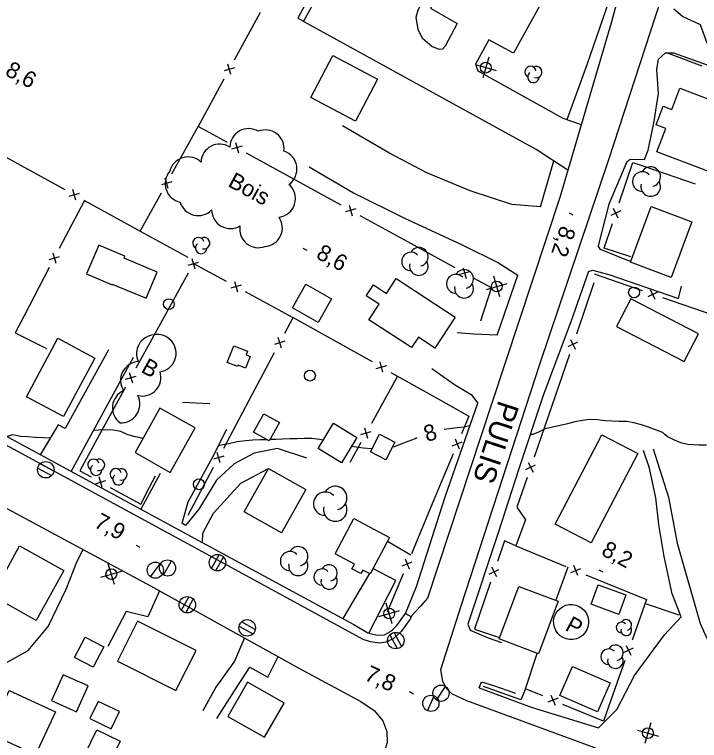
# Model space of a CAD drawing. Extents: x 219136 to 222520, y 5421589 to 5424530.
# Drawn here: x 221256.8 to 221383.2, y 5423003.9 to 5423137.9 of the extents above; entities that cross this region are included whole.
import ezdxf

# ---------------------------------------------------------------- set-up
doc = ezdxf.new("R2010")
doc.units = 0
for name, color, linetype in [('Level 19', 7, 'Continuous'), ('Level 2', 7, 'Continuous'), ('Level 21', 7, 'Continuous'), ('Level 22', 7, 'Continuous'), ('Level 3', 7, 'Continuous'), ('Level 31', 7, 'Continuous'), ('Level 36', 7, 'Continuous'), ('Level 37', 7, 'Continuous'), ('Level 38', 7, 'Continuous'), ('Level 44', 7, 'Continuous'), ('Level 52', 7, 'Continuous')]:
    doc.layers.add(name, color=color, linetype=linetype)

msp = doc.modelspace()

# ---------------------------------------------------------------- linework, layer by layer
at = {"layer": 'Level 19'}
for points in [[(221387.39, 5423131.7), (221384.61, 5423132.61), (221383.4, 5423136.01), (221380.08, 5423137.52), (221378.42, 5423138.9)], [(221369.75, 5423110.68), (221370.38, 5423111.19), (221373.02, 5423111.11), (221373.69, 5423112.84), (221374.77, 5423117.85), (221375.65, 5423123.34), (221375.32, 5423127.75), (221375.65, 5423129.67), (221376.92, 5423130.85), (221378.37, 5423130.83), (221387.2, 5423127.7)], [(221353.85, 5423102.38), (221348.53, 5423102.84), (221340.88, 5423105.34), (221332.84, 5423108.69), (221325.84, 5423112.36), (221317.31, 5423117.32)], [(221311.13, 5423109.81), (221319.33, 5423104.98), (221328.61, 5423100.38), (221339.37, 5423095.38), (221346.11, 5423092.06), (221349.68, 5423089.8)], [(221370.41, 5423092.32), (221364.94, 5423094.5), (221364.47, 5423095.19)], [(221362.73, 5423090.44), (221363.46, 5423090.73), (221366.46, 5423089.9), (221379.29, 5423085.49), (221379.87, 5423087.78)], [(221345.82, 5423078.71), (221341.46, 5423078.88), (221338.48, 5423079.14)], [(221274.07, 5423075.99), (221266.12, 5423061.5), (221264.81, 5423062.18), (221261.46, 5423056.65)], [(221267.23, 5423053.52), (221278.71, 5423074.68)], [(221333.77, 5423072.56), (221337.99, 5423069.62), (221341.02, 5423067.73), (221342.28, 5423066.17)], [(221310.72, 5423055.98), (221305.31, 5423057.79), (221301.01, 5423056.96), (221297.31, 5423054.94), (221294.02, 5423051.93), (221290.8, 5423046.61), (221288.32, 5423043.57), (221287.7, 5423044.01), (221288.79, 5423047.94), (221293.37, 5423056.24), (221295.94, 5423061.38)], [(221374.63, 5423057.76), (221377.47, 5423048.81), (221379.07, 5423040.33), (221383.31, 5423025.51), (221385.81, 5423019.94), (221387.34, 5423017.36), (221389.95, 5423017.95), (221391.54, 5423014.13), (221389.62, 5423013.08), (221391.7, 5423010.61), (221396.89, 5423008.64), (221399.9, 5423007.3), (221400.97, 5423007.84), (221403.02, 5423012.47)], [(221364.57, 5423006.23), (221367.94, 5423009.61), (221371.22, 5423015.88), (221376.74, 5423023.38), (221379.79, 5423026.71), (221378.16, 5423030.99), (221376.66, 5423037.83), (221375.68, 5423043.78), (221375.15, 5423048.68), (221373.93, 5423054.17), (221372.85, 5423057.45)], [(221291.43, 5423040.38), (221291.43, 5423040.39), (221291.48, 5423042.14), (221293.45, 5423045.84), (221298.53, 5423051.42), (221303.64, 5423054.08)], [(221280.06, 5423046.55), (221283.68, 5423053.22)], [(221236.98, 5423014.53), (221240.64, 5423015.2), (221246.23, 5423017.14), (221250.58, 5423016.55), (221254.96, 5423018.09), (221259.29, 5423020.48), (221262.99, 5423024.95), (221266.28, 5423031.84), (221268.31, 5423036.98), (221269.44, 5423039.13)], [(221322.13, 5423023.72), (221327.16, 5423033.41), (221322.9, 5423035.62)], [(221322.26, 5423034.71), (221317.38, 5423026.39)], [(221283.54, 5423031.53), (221281.38, 5423026.74), (221277.37, 5423027.69), (221273.98, 5423021.23)], [(221340.43, 5423025.39), (221340.86, 5423024.25), (221344.19, 5423022.86), (221346.67, 5423022.01)], [(221299.22, 5423022.84), (221297.37, 5423018.55), (221293.9, 5423013.74), (221291.48, 5423009.39)], [(221294.08, 5423007.96), (221297.9, 5423013.93), (221300.18, 5423017.43), (221303.5, 5423015.59), (221305.43, 5423019.4)], [(221342.49, 5423013.63), (221342.94, 5423014.73), (221345, 5423014.13), (221349.23, 5423012.63)]]:
    msp.add_lwpolyline(points, dxfattribs=at)
at = {"layer": 'Level 2'}
for points in [[(221384.51, 5423058.38), (221383.14, 5423058.42), (221381.02, 5423058.51), (221379.76, 5423058.85), (221378.55, 5423059.34), (221377.2, 5423060.02), (221376.82, 5423060.4), (221376.4, 5423060.72), (221375.07, 5423061.25), (221373.78, 5423061.74), (221372.46, 5423062.18), (221371.05, 5423062.53), (221369.76, 5423062.76), (221368.34, 5423062.78), (221367.03, 5423062.82), (221365.75, 5423062.91), (221364.34, 5423063.07), (221362.87, 5423063.13), (221361.6, 5423062.96), (221360.15, 5423062.69), (221358.83, 5423062.37), (221357.46, 5423062.02), (221356.03, 5423061.71), (221354.68, 5423061.43), (221353.47, 5423060.81), (221352.41, 5423060.35), (221351.97, 5423060.4)], [(221340.81, 5423061.95), (221339.74, 5423061.75), (221338.48, 5423061.63), (221337.06, 5423061.45), (221336.05, 5423061.29)], [(221280.43, 5423059.61), (221280.01, 5423059.74), (221278.77, 5423060.03), (221277.56, 5423060.4), (221276.4, 5423060.9), (221274.94, 5423061.19), (221273.63, 5423061.23), (221272.23, 5423061.2), (221271.35, 5423061.11)], [(221263.3, 5423059.69), (221262.12, 5423059.73), (221260.63, 5423059.84), (221259.2, 5423059.93), (221257.94, 5423060.03), (221256.42, 5423060.34), (221255.32, 5423059.99)], [(221303.38, 5423059.42), (221302.13, 5423059.38), (221300.76, 5423059.3), (221299.36, 5423059.2), (221297.84, 5423059), (221296.54, 5423058.74)], [(221313.68, 5423059.3), (221313.13, 5423059.44), (221311.65, 5423059.63), (221310.26, 5423059.66), (221308.94, 5423059.58), (221307.56, 5423059.56), (221306.22, 5423059.49), (221304.93, 5423059.44), (221303.89, 5423059.43)], [(221331.03, 5423059.77), (221330.68, 5423059.59), (221329.37, 5423059.11), (221328.04, 5423058.57), (221326.84, 5423058.13), (221326.47, 5423058.05)], [(221296.54, 5423058.74), (221294.98, 5423058.41), (221294.39, 5423058.29)], [(221322.75, 5423057.73), (221322.65, 5423057.73), (221321.09, 5423057.83), (221319.8, 5423058.03), (221318.93, 5423058.15)]]:
    msp.add_lwpolyline(points, dxfattribs=at)
at = {"layer": 'Level 21'}
for points in [[(221374.16, 5423163.4), (221366.95, 5423136.57), (221357.39, 5423104.12), (221344.88, 5423066.19), (221333.01, 5423030.15), (221331.67, 5423028.67), (221330.17, 5423027.02), (221329.74, 5423026.22), (221328.12, 5423023.99), (221326.65, 5423022.67), (221325.27, 5423022.05), (221324.12, 5423021.87), (221322.47, 5423022.09), (221321.12, 5423022.55), (221319.86, 5423023.2), (221287.28, 5423040.97), (221236.59, 5423068.5)], [(221358.78, 5423118.51), (221362.48, 5423128.68), (221366.52, 5423140.44), (221369.62, 5423149.94), (221371.2, 5423152.41), (221371.21, 5423152.43)], [(221377.94, 5423146.6), (221366.37, 5423111.05), (221353.65, 5423073.3), (221339.12, 5423028.71), (221335.37, 5423016.91), (221335.75, 5423014.84), (221336.46, 5423013.52), (221337.43, 5423012.59), (221340.21, 5423011.28), (221373.85, 5422998.89), (221397.41, 5422990.55)], [(221353.85, 5423102.38), (221356.29, 5423110.88)], [(221369.75, 5423110.68), (221366.46, 5423102.86), (221364.47, 5423095.19)], [(221362.73, 5423090.44), (221359.44, 5423081.15), (221354.41, 5423067.76), (221349.8, 5423053.86), (221345.97, 5423042.06), (221340.43, 5423025.39)], [(221345.82, 5423078.71), (221349.68, 5423089.8)], [(221328.91, 5423027.34), (221330.93, 5423032.32), (221336.27, 5423048.89), (221342.28, 5423066.17)], [(221240.97, 5423054.43), (221281.87, 5423032.45), (221309.38, 5423017.21), (221320.67, 5423011.12), (221323.15, 5423009.45), (221324.76, 5423007.51), (221325.49, 5423005.58), (221325.56, 5423003.53), (221324.33, 5422999.48), (221320.51, 5422987.57), (221314.85, 5422975.06), (221308.95, 5422962.38), (221304.21, 5422954.45), (221300.57, 5422949.28), (221298.65, 5422947.78), (221296.53, 5422947.04), (221294.31, 5422946.91), (221292.39, 5422947.63), (221289.61, 5422949.05), (221289.4, 5422949.17), (221285.15, 5422951.71), (221276.79, 5422960.98), (221264.62, 5422976.42), (221246.86, 5422998.7)], [(221342.49, 5423013.63), (221352.11, 5423010.02), (221364.57, 5423006.23)]]:
    msp.add_lwpolyline(points, dxfattribs=at)
at = {"layer": 'Level 22'}
for points in [[(221160.84, 5423162.18), (221162.1, 5423161.37), (221140.9, 5423127.27), (221140.4, 5423125.85), (221140.49, 5423124.24), (221140.78, 5423123.1), (221141.34, 5423122.1), (221142.08, 5423121.46), (221143.25, 5423120.69), (221178.58, 5423101.6), (221236.93, 5423069.97), (221290.69, 5423040.78), (221319.41, 5423025.29), (221321.99, 5423023.76), (221323.67, 5423023.34), (221325.05, 5423023.41), (221326.35, 5423024.11), (221327.33, 5423025.12), (221328.09, 5423026.21), (221328.91, 5423027.34), (221330.01, 5423026.73)], [(221305.23, 5423158.64), (221303.3, 5423155), (221315.16, 5423148.6), (221309.05, 5423137.25), (221310.09, 5423136.65)]]:
    msp.add_lwpolyline(points, dxfattribs=at)
at = {"layer": 'Level 3'}
for p, q in [((221359.11, 5423101.29), (221359.82, 5423100.91)), ((221309.98, 5423094.77), (221310.69, 5423094.39)), ((221279.2, 5423039.97), (221279.9, 5423039.59)), ((221364.63, 5423035.39), (221365.33, 5423035.01)), ((221329.66, 5423012.91), (221330.37, 5423012.53))]:
    msp.add_line(p, q, dxfattribs=at)
at = {"layer": 'Level 31'}
for points in [[(221319.69, 5423118.2), (221311.42, 5423122.55), (221315.5, 5423130.32), (221323.78, 5423125.98)], [(221389.11, 5423120.67), (221384.7, 5423109), (221375.33, 5423112.54), (221376.96, 5423116.88), (221375.2, 5423117.55), (221376.5, 5423120.98), (221378.08, 5423120.38), (221379.55, 5423124.28)], [(221381.77, 5423099.63), (221377.95, 5423089.37), (221370.44, 5423092.17), (221374.25, 5423102.43)], [(221283.08, 5423090.31), (221276.98, 5423092.94), (221277.12, 5423093.27), (221272.29, 5423095.32), (221270.04, 5423090.01), (221274.75, 5423088.01), (221274.8, 5423088.13), (221281.08, 5423085.51)], [(221327.19, 5423089.18), (221338.09, 5423082.04), (221334.36, 5423076.34), (221331.31, 5423078.34), (221330.04, 5423076.41), (221322.18, 5423081.56), (221324.06, 5423084.42), (221321.69, 5423085.98), (221323.01, 5423088), (221325.4, 5423086.43)], [(221310.51, 5423088.11), (221315.28, 5423085.4), (221312.81, 5423081.06), (221308.04, 5423083.78)], [(221367.88, 5423080.33), (221380.38, 5423073.87), (221383.01, 5423078.95), (221370.51, 5423085.41)], [(221258.95, 5423067.34), (221264.73, 5423078.13), (221271.57, 5423074.46), (221265.78, 5423063.67)], [(221296.02, 5423073.68), (221297.25, 5423076.75), (221299.74, 5423075.76), (221299.48, 5423075.1), (221300.25, 5423074.79), (221299.4, 5423072.65), (221298.04, 5423073.19), (221297.93, 5423072.92)], [(221278.99, 5423057.05), (221285.51, 5423053.39), (221290.11, 5423061.58), (221283.59, 5423065.24)], [(221300.88, 5423060.82), (221302.77, 5423064.2), (221305.65, 5423062.59), (221303.76, 5423059.21)], [(221312.77, 5423057.8), (221315.61, 5423062.48), (221319.95, 5423059.85), (221317.11, 5423055.16)], [(221322.45, 5423057.15), (221324.11, 5423060.41), (221326.94, 5423058.97), (221325.28, 5423055.71)], [(221356.54, 5423043.81), (221365.16, 5423060.34), (221371.79, 5423056.88), (221363.17, 5423040.35)], [(221303.64, 5423054.08), (221310.5, 5423050.22), (221306.02, 5423042.25), (221299.16, 5423046.11)], [(221319.36, 5423044.87), (221325.96, 5423041.34), (221322.38, 5423034.65), (221321.05, 5423035.36), (221320.7, 5423034.7), (221319.04, 5423035.58), (221319.5, 5423036.45), (221315.91, 5423038.35)], [(221257.7, 5423039.8), (221265.87, 5423035.27), (221260.77, 5423026.06), (221252.6, 5423030.59)], [(221357.11, 5423029.6), (221353.44, 5423019.92), (221346.2, 5423022.67), (221349.87, 5423032.35)], [(221364.51, 5423032.63), (221369.61, 5423030.77), (221368.29, 5423027.17), (221363.19, 5423029.04)], [(221275.74, 5423018.51), (221286.55, 5423013.11), (221290.25, 5423020.52), (221279.44, 5423025.92)], [(221267.84, 5423019.21), (221269.82, 5423022.96), (221273.23, 5423021.16), (221271.26, 5423017.41)], [(221359.77, 5423017.58), (221366.71, 5423014.53), (221364.36, 5423009.18), (221357.42, 5423012.23)], [(221270.32, 5423013.96), (221265.7, 5423016.04), (221263.56, 5423011.29), (221268.18, 5423009.21)], [(221306.05, 5423011.07), (221299.75, 5423014.66), (221296.14, 5423008.33), (221302.89, 5423004.48), (221306.5, 5423010.81)], [(221255.78, 5423013.14), (221264.31, 5423009.17), (221260.62, 5423001.23), (221252.09, 5423005.2)], [(221270.65, 5423007.95), (221274.58, 5423006.06), (221276.1, 5423009.22), (221272.17, 5423011.11)], [(221274.01, 5422999.23), (221269.72, 5423001.33), (221271.95, 5423005.89), (221276.24, 5423003.8)]]:
    msp.add_lwpolyline(points, close=True, dxfattribs=at)
at = {"layer": 'Level 36'}
for p, q in [((221344.29, 5423130.01), (221343.19, 5423126.18)), ((221341.83, 5423128.65), (221345.66, 5423127.55)), ((221346.33, 5423085.78), (221345.2, 5423089.61)), ((221343.85, 5423087.13), (221347.68, 5423088.26)), ((221261.04, 5423054.17), (221263.58, 5423052.78)), ((221264, 5423053.59), (221261.46, 5423054.98)), ((221294.55, 5423038.21), (221293.09, 5423035.7)), ((221293.89, 5423035.25), (221295.35, 5423037.76)), ((221275.18, 5423032.69), (221274.05, 5423036.52)), ((221281.86, 5423034.11), (221283.62, 5423036.53)), ((221284.25, 5423034.41), (221285.73, 5423037.03)), ((221272.7, 5423034.04), (221276.53, 5423035.17)), ((221288.93, 5423030.43), (221287.54, 5423027.89)), ((221288.35, 5423027.47), (221289.74, 5423030.01)), ((221326.47, 5423025.41), (221325.34, 5423029.24)), ((221323.99, 5423026.76), (221327.82, 5423027.89)), ((221301.18, 5423024.4), (221298.64, 5423025.79)), ((221298.22, 5423024.98), (221300.76, 5423023.59)), ((221326.05, 5423023.4), (221327.41, 5423020.85)), ((221328.21, 5423021.3), (221326.85, 5423023.85)), ((221334.66, 5423011.35), (221336.28, 5423013.87)), ((221333.01, 5423009.36), (221334.19, 5423012.12)), ((221374.22, 5423007.18), (221373.12, 5423003.35)), ((221371.76, 5423005.82), (221375.59, 5423004.72))]:
    msp.add_line(p, q, dxfattribs=at)
for centre, radius in [((221343.74, 5423128.09), 1), ((221345.77, 5423087.7), 1), ((221371.1, 5423086.6), 1), ((221285.24, 5423084.44), 1), ((221311.29, 5423071.24), 1), ((221262.52, 5423053.87), 1.52), ((221290.79, 5423051.18), 1), ((221294.21, 5423036.73), 1.52), ((221282.74, 5423035.33), 1.5), ((221284.99, 5423035.73), 1.5), ((221274.62, 5423034.61), 1), ((221288.65, 5423028.95), 1.52), ((221325.91, 5423027.33), 1), ((221299.7, 5423024.68), 1.52), ((221327.13, 5423022.34), 1.52), ((221335.47, 5423012.62), 1.5), ((221333.6, 5423010.75), 1.5), ((221373.67, 5423005.26), 1)]:
    msp.add_circle(centre, radius, dxfattribs=at)
at = {"layer": 'Level 37'}
for p, q in [((221296.68, 5423126.81), (221296.11, 5423128.73)), ((221297.35, 5423128.05), (221295.43, 5423127.48)), ((221297.52, 5423114.26), (221298.07, 5423112.34)), ((221298.76, 5423113.58), (221296.83, 5423113.02)), ((221285.12, 5423105.77), (221284.57, 5423107.69)), ((221285.81, 5423107.01), (221283.88, 5423106.45)), ((221266.83, 5423104.34), (221268.76, 5423104.89)), ((221268.07, 5423103.65), (221267.52, 5423105.58)), ((221319.78, 5423102.01), (221317.86, 5423101.45)), ((221318.54, 5423102.69), (221319.1, 5423100.76)), ((221368.19, 5423100.32), (221367.3, 5423102.12)), ((221368.64, 5423101.67), (221366.85, 5423100.77)), ((221263.8, 5423093.9), (221264.4, 5423091.99)), ((221263.14, 5423092.65), (221265.05, 5423093.25)), ((221289.46, 5423092.89), (221290.02, 5423090.97)), ((221288.78, 5423091.65), (221290.7, 5423092.21)), ((221340.81, 5423090.43), (221338.89, 5423089.88)), ((221339.57, 5423091.12), (221340.13, 5423089.19)), ((221297.33, 5423088.61), (221297.9, 5423086.69)), ((221298.58, 5423087.93), (221296.66, 5423087.36)), ((221375.43, 5423086.67), (221373.63, 5423085.8)), ((221374.09, 5423087.14), (221374.97, 5423085.33)), ((221306.01, 5423076.34), (221305.42, 5423078.26)), ((221359.38, 5423077.93), (221360.25, 5423076.13)), ((221306.67, 5423077.59), (221304.76, 5423077.01)), ((221358.92, 5423076.59), (221360.71, 5423077.47)), ((221324.75, 5423071.87), (221324.22, 5423073.8)), ((221323.52, 5423072.56), (221325.45, 5423073.1)), ((221277.25, 5423070.6), (221279.18, 5423071.16)), ((221277.93, 5423071.84), (221278.5, 5423069.92)), ((221320.69, 5423060.38), (221322.61, 5423060.94)), ((221321.37, 5423061.62), (221321.93, 5423059.7)), ((221337.53, 5423058.28), (221339.38, 5423059.05)), ((221338.08, 5423059.59), (221338.84, 5423057.74)), ((221295.41, 5423056.4), (221293.49, 5423055.81)), ((221294.74, 5423055.15), (221294.16, 5423057.06)), ((221351.59, 5423055.23), (221352.47, 5423053.43)), ((221351.13, 5423053.89), (221352.92, 5423054.77)), ((221272.94, 5423050.61), (221272.38, 5423052.54)), ((221271.7, 5423051.29), (221273.62, 5423051.86)), ((221328.32, 5423036.12), (221330.17, 5423036.89)), ((221328.86, 5423037.43), (221329.62, 5423035.58)), ((221344.35, 5423034.59), (221346.14, 5423035.48)), ((221344.8, 5423035.93), (221345.69, 5423034.14)), ((221359.43, 5423034.88), (221361.28, 5423035.65)), ((221360.74, 5423034.34), (221359.97, 5423036.19)), ((221369.19, 5423020.11), (221370.99, 5423020.98)), ((221369.66, 5423021.45), (221370.53, 5423019.64)), ((221355.77, 5423012.26), (221356.53, 5423010.41)), ((221357.07, 5423011.72), (221355.22, 5423010.96))]:
    msp.add_line(p, q, dxfattribs=at)
for points in [[(221297.35, 5423129.52), (221302.13, 5423138.31)], [(221383.71, 5423128.35), (221377.45, 5423130.69)], [(221290.65, 5423117.23), (221290.68, 5423117.28), (221295.44, 5423126.01)], [(221285.81, 5423108.48), (221290.65, 5423117.23)], [(221296.04, 5423114.26), (221290.65, 5423117.23)], [(221248.54, 5423115.26), (221257.29, 5423110.42)], [(221308.31, 5423107.51), (221299.55, 5423112.33)], [(221257.29, 5423110.42), (221266.04, 5423105.58)], [(221368.38, 5423103.12), (221370.87, 5423110.57), (221372.9, 5423109.88)], [(221372.9, 5423109.88), (221382.36, 5423106.65)], [(221317.07, 5423102.69), (221308.31, 5423107.51)], [(221278.3, 5423098.81), (221279.96, 5423097.89), (221283.88, 5423104.98)], [(221269.64, 5423103.59), (221265.02, 5423094.72)], [(221269.54, 5423103.65), (221278.3, 5423098.81)], [(221329.33, 5423095.94), (221320.57, 5423100.76)], [(221370.5, 5423093.16), (221365.58, 5423094.74), (221367.11, 5423099.32)], [(221279.96, 5423097.89), (221288.74, 5423093.11)], [(221338.09, 5423091.12), (221329.33, 5423095.94)], [(221263.17, 5423091.17), (221258.55, 5423082.3)], [(221295.86, 5423088.6), (221289.73, 5423091.92)], [(221288.78, 5423090.18), (221283.98, 5423081.41)], [(221372.64, 5423086.89), (221363.8, 5423089.95)], [(221342.85, 5423081.37), (221344.78, 5423087.44), (221341.6, 5423089.19)], [(221363.71, 5423088.38), (221360.46, 5423078.92)], [(221308.17, 5423081.93), (221299.38, 5423086.69)], [(221385.87, 5423082.31), (221376.42, 5423085.58)], [(221258.55, 5423082.3), (221256.9, 5423079.13), (221262.63, 5423076.22)], [(221306.65, 5423079.07), (221308.21, 5423082), (221314.03, 5423078.72)], [(221283.98, 5423081.41), (221279.17, 5423072.63)], [(221314.03, 5423078.72), (221322.74, 5423073.82)], [(221300.08, 5423066.7), (221304.77, 5423075.53)], [(221359.17, 5423075.14), (221355.92, 5423065.68)], [(221327.46, 5423071.16), (221322.62, 5423062.41)], [(221326.23, 5423071.85), (221334.94, 5423066.95)], [(221277.25, 5423069.13), (221272.45, 5423060.36)], [(221292.78, 5423066.01), (221287.76, 5423066.29)], [(221295.39, 5423057.87), (221300.08, 5423066.7)], [(221334.94, 5423066.95), (221340.58, 5423063.77), (221339.23, 5423060.51)], [(221355.92, 5423065.68), (221352.67, 5423056.22)], [(221272.45, 5423060.36), (221268.8, 5423053.69), (221270.91, 5423052.54)], [(221320.68, 5423058.91), (221318.63, 5423055.2)], [(221337.69, 5423056.82), (221333.85, 5423047.59)], [(221288.82, 5423045.51), (221293.51, 5423054.34)], [(221281.69, 5423050.68), (221282.77, 5423052.77)], [(221351.38, 5423052.44), (221349.5, 5423046.97), (221351.07, 5423044.63), (221350.58, 5423043.32)], [(221274.41, 5423050.61), (221280.06, 5423047.52), (221281.69, 5423050.68)], [(221333.85, 5423047.59), (221330.01, 5423038.35)], [(221350.58, 5423043.32), (221349.26, 5423039.83), (221347.17, 5423040.72), (221345.89, 5423036.93)], [(221329.91, 5423038.12), (221325.57, 5423040.61)], [(221349.26, 5423039.83), (221358.51, 5423036.02)], [(221358.87, 5423035.87), (221356.68, 5423029.77)], [(221328.48, 5423034.66), (221325.54, 5423027.6)], [(221362.21, 5423034.5), (221371.45, 5423030.69)], [(221344.6, 5423033.14), (221341.65, 5423024.42), (221342.4, 5423024.18)], [(221371.45, 5423030.69), (221373.38, 5423029.9), (221370.76, 5423022.43)], [(221373.13, 5423029.2), (221379.38, 5423027.1)], [(221342.4, 5423024.18), (221346.29, 5423022.92)], [(221354.3, 5423012.11), (221351.05, 5423013.46), (221353.11, 5423019.6)], [(221353.11, 5423019.6), (221353.24, 5423020)], [(221369.43, 5423018.66), (221366.11, 5423009.22)], [(221351.05, 5423013.46), (221350.2, 5423011.42), (221343.34, 5423013.89)], [(221366.11, 5423009.22), (221365.49, 5423007.45), (221357.99, 5423010.57)]]:
    msp.add_lwpolyline(points, dxfattribs=at)
at = {"layer": 'Level 38'}
msp.add_ellipse((221359.49, 5423025.76), major_axis=(1.57, -2.83), ratio=0.999983, dxfattribs=at)
at = {"layer": 'Level 44'}
for centre, radius, start, end in [((221352.01, 5423127.29), 1.05, 15.9068, 238.5912), ((221353.06, 5423127.27), 1.05, 253.0853, 118.7739), ((221352.52, 5423126.38), 1.05, 131.2391, 358.6962), ((221299.95, 5423113.37), 3.46, 58.9654, 178.9654), ((221303.06, 5423113.14), 3.46, 352.4307, 112.4307), ((221294.63, 5423110.51), 3.46, 57.6529, 177.6529), ((221305.43, 5423109.38), 3.46, 305.0581, 72.0914), ((221288.78, 5423108.14), 3.46, 46.2659, 166.266), ((221288.01, 5423106.67), 3.46, 138.5164, 258.5164), ((221372.62, 5423107.06), 1.81, 44.1153, 269.8039), ((221374.18, 5423107.96), 1.81, 282.2692, 149.7262), ((221305.15, 5423103.92), 3.46, 277.0349, 49.2544), ((221374.18, 5423106.15), 1.81, 166.9368, 29.6212), ((221290.65, 5423104.23), 3.46, 195.8884, 315.8884), ((221296.6, 5423101.85), 3.46, 180.5277, 300.5277), ((221302.73, 5423098.52), 3.46, 274.5957, 34.5957), ((221301.78, 5423098.31), 3.46, 170.7375, 290.7375), ((221290.7, 5423095.7), 1.05, 15.9068, 238.5912), ((221291.75, 5423095.68), 1.05, 253.0853, 118.7739), ((221291.21, 5423094.79), 1.05, 131.2391, 358.6962), ((221329.92, 5423092.31), 1.71, 44.1153, 269.8039), ((221331.39, 5423093.17), 1.71, 282.2692, 149.7262), ((221331.39, 5423091.46), 1.71, 166.9368, 29.6212), ((221338.23, 5423088.18), 1.74, 44.1153, 269.8039), ((221339.73, 5423089.06), 1.74, 282.2692, 149.7262), ((221339.73, 5423087.31), 1.74, 166.9368, 29.6212), ((221282.73, 5423075.3), 3.46, 94.6909, 204.9907), ((221283.12, 5423075.36), 3.46, 278.3995, 101.1403), ((221279.78, 5423070.38), 3.46, 93.1655, 213.1655), ((221280.31, 5423070.93), 3.46, 256.8161, 16.8161), ((221278.29, 5423065.32), 3.46, 114.0013, 234.0013), ((221276.43, 5423065.98), 3.46, 267.0745, 27.0745), ((221271.31, 5423054.78), 1.05, 15.9068, 238.5912), ((221272.36, 5423054.76), 1.05, 253.0853, 118.7739), ((221271.82, 5423053.87), 1.05, 131.2391, 358.6962), ((221275.43, 5423053.02), 1.05, 15.9068, 238.5912), ((221276.48, 5423053), 1.05, 253.0853, 118.7739), ((221275.94, 5423052.11), 1.05, 131.2391, 358.6962), ((221314.11, 5423047.59), 2.16, 44.1153, 269.8039), ((221315.96, 5423048.67), 2.16, 282.2692, 149.7262), ((221315.96, 5423046.51), 2.16, 166.9368, 29.6212), ((221309.13, 5423037.9), 1.78, 282.2692, 149.7262), ((221307.6, 5423037.01), 1.78, 44.1153, 269.8039), ((221309.13, 5423036.12), 1.78, 166.9368, 29.6212), ((221314.82, 5423034.82), 1.51, 282.2692, 149.7262), ((221313.53, 5423034.06), 1.51, 44.1153, 269.8039), ((221314.82, 5423033.31), 1.51, 166.9368, 29.6212), ((221368.82, 5423024.74), 0.989, 44.1153, 269.8039), ((221369.67, 5423025.24), 0.989, 282.2692, 149.7262), ((221369.67, 5423024.25), 0.989, 166.9368, 29.6212), ((221367.67, 5423020.08), 1.44, 282.2692, 149.7262), ((221366.44, 5423019.36), 1.44, 44.1153, 269.8039), ((221367.67, 5423018.64), 1.44, 166.9368, 29.6212)]:
    msp.add_arc(centre, radius, start, end, dxfattribs=at)
at = {"layer": 'Level 52'}
for points in [[(221358.88, 5423109.18), (221353.04, 5423113.01), (221310.08, 5423136.63), (221316.16, 5423147.63), (221320.42, 5423145.26), (221335.47, 5423173.14), (221350.17, 5423199.05), (221378.84, 5423183.11), (221380.38, 5423182.53)], [(221364.02, 5423182.74), (221361.31, 5423177.58), (221356.34, 5423180.2), (221333.56, 5423139.08), (221338.45, 5423136.25), (221336.27, 5423132.03), (221335.74, 5423131.53), (221335.12, 5423131.46), (221333.78, 5423131.99), (221332.06, 5423133.47), (221331.25, 5423135.11), (221330.87, 5423137.43), (221331.23, 5423138.73), (221335.08, 5423145.86), (221355.08, 5423181.88), (221356.14, 5423183.16), (221357.54, 5423183.92), (221358.76, 5423184.34), (221360.22, 5423184.44), (221361.58, 5423184.18), (221363, 5423183.47), (221364.02, 5423182.74)], [(221377.51, 5423173.92), (221376.52, 5423175.84), (221370.79, 5423179.08), (221369.41, 5423178.76), (221367.26, 5423175.14), (221367.34, 5423174.3), (221371.56, 5423171.87), (221348.86, 5423130.75), (221344.32, 5423133.23), (221341.84, 5423128.73), (221342.28, 5423127.5), (221357.99, 5423118.79), (221361.36, 5423117.58)]]:
    msp.add_lwpolyline(points, dxfattribs=at)

# ---------------------------------------------------------------- texts
at = {"layer": 'Level 2'}
msp.add_text('8', height=3, rotation=18.5616, dxfattribs=at).set_placement((221332.89, 5423058.95))
at = {"layer": 'Level 21'}
msp.add_text('PULIS', height=4, rotation=251.7465, dxfattribs=at).set_placement((221346.15, 5423066.86))
at = {"layer": 'Level 3'}
for s, rotation, p in [('8,6', 331.383, (221254.83, 5423126.81)), ('8,2', 250.8882, (221357.6, 5423099.09)), ('8,6', 331.383, (221312.23, 5423093.04)), ('7,9', 331.383, (221271.24, 5423043.43)), ('8,2', 331.383, (221364.87, 5423038.26)), ('7,8', 335.2911, (221321.16, 5423015.16))]:
    msp.add_text(s, height=3, rotation=rotation, dxfattribs=at).set_placement(p)
at = {"layer": 'Level 38'}
msp.add_text('P', height=3, rotation=331.383, dxfattribs=at).set_placement((221358.21, 5423024.36))
at = {"layer": 'Level 44'}
for s, p in [('Bois', (221295.96, 5423106.29)), ('B', (221279.92, 5423071.99))]:
    msp.add_text(s, height=3, rotation=331.3547, dxfattribs=at).set_placement(p)

doc.saveas('drawing.dxf')
